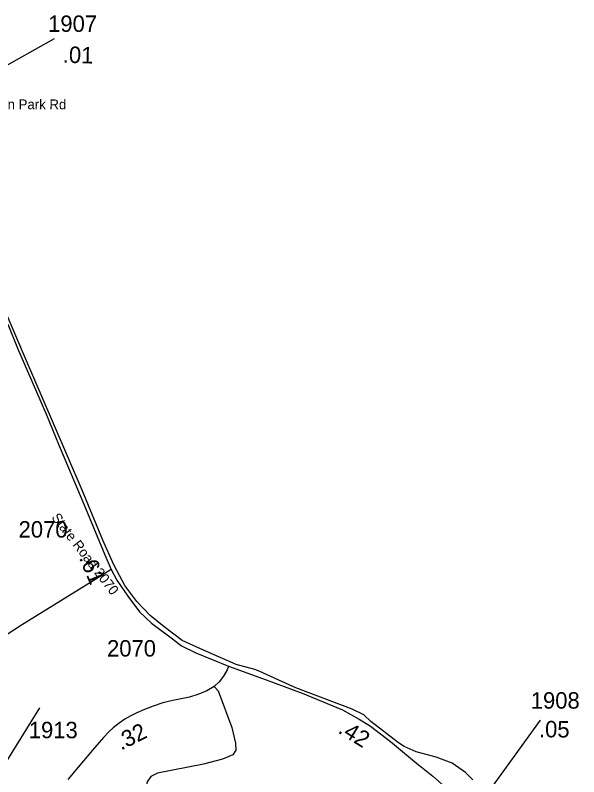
# Model space of a CAD drawing. Extents: x 1248224 to 1454986, y 825081 to 985870.
# Drawn here: x 1441451 to 1445733, y 947102 to 952892 of the extents above; entities that cross this region are included whole.
import ezdxf

# ---------------------------------------------------------------- set-up
doc = ezdxf.new("R2010")
doc.units = 0
for name, color, linetype in [('Exist Boundary Political CountyLine', 7, 'Continuous'), ('Exist Hydrographic Misc Water Feature', 7, 'Continuous'), ('Exist Road Non-System Type 51', 7, 'Continuous'), ('Exist Road Secondary Mileage Hundredths English Label', 7, 'Continuous'), ('Exist Road Secondary Type 51 Attributed', 7, 'Continuous'), ('Exist Road Secondary Type 51 Label', 7, 'Continuous'), ('Exist Road Secondary Type 51 Number Label', 7, 'Continuous')]:
    doc.layers.add(name, color=color, linetype=linetype)

msp = doc.modelspace()

# ---------------------------------------------------------------- linework, layer by layer
at = {"layer": 'Exist Boundary Political CountyLine'}
for points in [[(1442200.3, 948712.9), (1442115.6, 948899.9), (1441959.4, 949280.7), (1441740.7, 949788.4), (1441529.6, 950281), (1441329.8, 950745.2)], [(1444927.5, 947077.5), (1444872.5, 947133.9), (1444772.5, 947205.1), (1444650.5, 947250.3), (1444497.5, 947290.2), (1444407.5, 947331.3), (1444363.5, 947358.7), (1444153.5, 947522.6), (1444099.5, 947572.7), (1444010.5, 947615.5), (1443583.5, 947778.8), (1443454.5, 947835.4), (1443305.5, 947905.2), (1443270.5, 947917), (1443129.5, 947956.5), (1442858.7, 948073.9), (1442718.6, 948138.3), (1442582.3, 948240.6), (1442476.3, 948327.7), (1442374, 948433.8), (1442283.1, 948555.1), (1442200.3, 948712.9)]]:
    msp.add_lwpolyline(points, dxfattribs=at)
at = {"layer": 'Exist Hydrographic Misc Water Feature'}
msp.add_lwpolyline([(1437183.4, 945820.4), (1437331.4, 945741.8), (1437462.4, 945614.4), (1437611.4, 945568.7), (1437811.4, 945564.7), (1438217.5, 945408.7), (1438322.2, 945467.1), (1438460.5, 945469.5), (1438665.4, 945731.4), (1439011.4, 945924.6), (1439174.9, 946077.6), (1439221.4, 946022.1), (1439369.5, 945927.2), (1439536.5, 945940.3), (1440275.5, 946201.2), (1440385.5, 946264.6), (1440607.5, 946519.5), (1440770.5, 946785.3), (1440897.5, 946864.9), (1441132.5, 946961.9), (1441362.5, 947180.6), (1441637.4, 947624.7)], dxfattribs=at)
at = {"layer": 'Exist Road Non-System Type 51'}
for points in [[(1442179.4, 948678.1), (1442042.5, 948591.8), (1441497.6, 948253.8), (1441154, 948031.5), (1440880.6, 947862.5), (1440833.2, 947834.9), (1440795.7, 947795.3), (1440744.3, 947757.8), (1440712.8, 947734.1), (1440639.7, 947702.5), (1440487.7, 947637.2), (1440450.2, 947601.7), (1440422.5, 947570.1), (1440408.7, 947532.5), (1440390.9, 947508.8), (1440335.6, 947491), (1440035.5, 947402.1), (1439833.2, 947353.7), (1439803.6, 947335.9), (1439795.7, 947318.1), (1439787.8, 947270.7), (1439760.2, 947017.7)], [(1442963.6, 947786.9), (1442993.7, 947754.5), (1443097.3, 947475.6), (1443124.9, 947358.1), (1443127.2, 947302.7), (1443104.2, 947268.2), (1443025.9, 947235.9), (1442880.8, 947196.7), (1442533, 947129.9), (1442482.4, 947104.5), (1442452.4, 947063), (1442381.9, 946684.3)]]:
    msp.add_lwpolyline(points, dxfattribs=at)
at = {"layer": 'Exist Road Secondary Type 51 Attributed'}
for points in [[(1441393.9, 950543.2), (1441467.8, 950361), (1441689.2, 949853.9), (1441780.3, 949629.4), (1441971.3, 949173.7), (1442131.9, 948790.3), (1442179.4, 948678.1), (1442224.3, 948597.5), (1442306.1, 948474.7), (1442395, 948356.5), (1442486.1, 948270.7), (1442645.7, 948149.2), (1442714.3, 948096.4), (1442822.5, 948044.9), (1443070.6, 947942.5)], [(1443070.6, 947942.5), (1443061.8, 947913.6), (1443034.8, 947867.7), (1443000, 947823.3), (1442963.6, 947786.9), (1442906.6, 947755.2), (1442839, 947727.1), (1442774.1, 947708), (1442685.4, 947689), (1442649, 947681.1), (1442573, 947663.7), (1442500.1, 947638.3), (1442433.6, 947612.9), (1442375, 947587.6), (1442330.7, 947565.4), (1442284.7, 947538.5), (1442240.4, 947509.9), (1442194.5, 947473.5), (1442166, 947446.5), (1442121.6, 947399), (1442038.1, 947303.5), (1441930.4, 947173.5), (1441851.2, 947081.6)], [(1443070.6, 947942.5), (1443356.9, 947838.2), (1443631.3, 947736.5), (1443936.9, 947610.3), (1444064.9, 947540.3), (1444151.5, 947486.7), (1444301.9, 947370.5), (1444515.6, 947193.6), (1444522.7, 947187.5), (1444624, 947105.6), (1444713.4, 947028.6), (1444794.5, 946949.5), (1444861, 946874.7), (1444928.9, 946793)]]:
    msp.add_lwpolyline(points, dxfattribs=at)
at = {"layer": 'Exist Road Secondary Type 51 Number Label'}
for p, q in [((1440882.4, 952230.4), (1441749.2, 952714)), ((1445015.4, 946941.6), (1445442.5, 947532.1))]:
    msp.add_line(p, q, dxfattribs=at)

# ---------------------------------------------------------------- texts
at = {"layer": 'Exist Road Secondary Mileage Hundredths English Label'}
for s, rotation, p in [('.01', 358.21204, (1441811, 952531.3)), ('.61', 292.7237, (1441934.2, 948766.3)), ('.05', 359.38239, (1445430.5, 947402.2)), ('.32', 26.58285, (1442255.4, 947300.1)), ('.42', 328.22463, (1443897, 947439.4))]:
    msp.add_text(s, height=125, rotation=rotation, dxfattribs=at).set_placement(p)
at = {"layer": 'Exist Road Secondary Type 51 Label'}
for s, rotation, p in [('Zephyr Mtn Park Rd', 359.92698, (1440941.6, 952177.4)), ('State Road 2070', 307.82223, (1441722.4, 949071))]:
    msp.add_text(s, height=75, rotation=rotation, dxfattribs=at).set_placement(p)
at = {"layer": 'Exist Road Secondary Type 51 Number Label'}
for s, p in [('1907', (1441701, 952765)), ('2070', (1441476.6, 948920.2)), ('2070', (1442148.7, 948015.7)), ('1908', (1445368.7, 947619.7)), ('1913', (1441554.2, 947394.5))]:
    msp.add_text(s, height=125, dxfattribs=at).set_placement(p)

doc.saveas('drawing.dxf')
